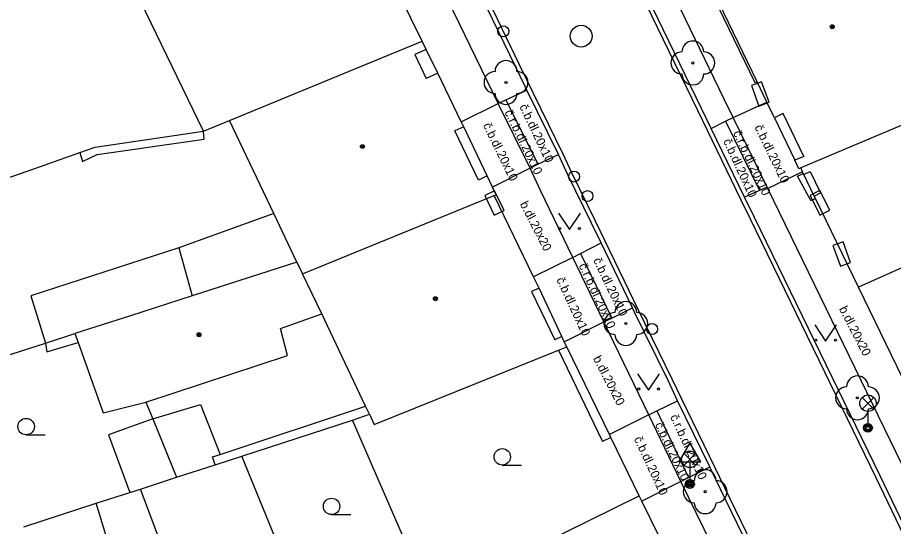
# Model space of a CAD drawing. Extents: x -595546 to -593986, y -1160845 to -1159202.
# Drawn here: x -595474.42 to -595434.45, y -1160170.97 to -1160147.77 of the extents above; entities that cross this region are included whole.
import ezdxf

# ---------------------------------------------------------------- set-up
doc = ezdxf.new("R2010")
doc.units = 0
for name, color, linetype in [('DOP - kresba z DSPS bez souradnic', 7, 'Continuous'), ('DOP - rozhrani ploch obecne', 7, 'Continuous'), ('Level 22', 7, 'Continuous'), ('Level 24', 7, 'Continuous'), ('Level 27', 7, 'Continuous'), ('Level 28', 7, 'Continuous'), ('Level 31', 7, 'Continuous'), ('Level 33', 7, 'Continuous'), ('Level 34', 7, 'Continuous'), ('Level 36', 7, 'Continuous'), ('Level 39', 7, 'Continuous'), ('TM - budovy zdene_ betonove - NP', 7, 'Continuous'), ('TM - budovy zdene_ betonove - VP', 7, 'Continuous'), ('TM - chodniky - VP', 7, 'Continuous'), ('TM - komunikace - VP', 7, 'Continuous'), ('TM - letecke snimky - pomocna linie', 7, 'Continuous'), ('TM - podezdivka plotu - VP', 7, 'Continuous'), ('TM - popis povrchu', 7, 'Continuous'), ('TM - rozhrani mezi zpev. plochami mezi sebou - VP', 7, 'Continuous'), ('TM - rozhrani ploch obecne - VP', 7, 'Continuous'), ('TM - vjezd na pozemek', 7, 'Continuous'), ('TM - vstup do budovy - zdene_ betonove', 7, 'Continuous'), ('TM - zed operna - VP', 7, 'Continuous')]:
    doc.layers.add(name, color=color, linetype=linetype)

msp = doc.modelspace()

# ---------------------------------------------------------------- linework, layer by layer
at = {"layer": 'DOP - kresba z DSPS bez souradnic'}
for points in [[(-595465.9, -1160153.32), (-595465.94, -1160152.95)], [(-595470.78, -1160154.02), (-595465.9, -1160153.32)], [(-595471.45, -1160154.34), (-595470.78, -1160154.02)], [(-595462.73, -1160156.71), (-595467.06, -1160158.27)], [(-595467.06, -1160158.27), (-595466.45, -1160160.46)], [(-595473.15, -1160162.61), (-595473.08, -1160163.01)], [(-595473.08, -1160163.01), (-595471.66, -1160162.59)], [(-595468.25, -1160166.07), (-595466.07, -1160165.42)], [(-595466.07, -1160165.42), (-595465.17, -1160167.69)], [(-595465.17, -1160167.69), (-595458.54, -1160165.49)], [(-595465.53, -1160167.8), (-595465.17, -1160167.69)], [(-595465.4, -1160168.16), (-595465.53, -1160167.8)]]:
    msp.add_lwpolyline(points, dxfattribs=at)
at = {"layer": 'DOP - rozhrani ploch obecne'}
for points in [[(-595470.88, -1160153.68), (-595465.94, -1160152.95)], [(-595471.58, -1160153.92), (-595470.88, -1160153.68)], [(-595473.38, -1160154.56), (-595471.58, -1160153.92)], [(-595471.58, -1160153.92), (-595471.45, -1160154.34)], [(-595487.01, -1160159.32), (-595473.38, -1160154.56)], [(-595473.15, -1160162.61), (-595471.81, -1160162.18)], [(-595481, -1160165.13), (-595473.15, -1160162.61)], [(-595468.56, -1160165.31), (-595468.25, -1160166.07)], [(-595468.25, -1160166.07), (-595467.16, -1160168.73)], [(-595459.14, -1160166.13), (-595458.36, -1160165.86)], [(-595464.18, -1160167.77), (-595459.14, -1160166.13)], [(-595456.7, -1160171.72), (-595459.14, -1160166.13)], [(-595465.4, -1160168.16), (-595464.18, -1160167.77)], [(-595461.69, -1160173.86), (-595464.18, -1160167.77)], [(-595467.16, -1160168.73), (-595465.4, -1160168.16)], [(-595468.81, -1160169.27), (-595467.16, -1160168.73)], [(-595469.29, -1160169.42), (-595468.81, -1160169.27)], [(-595465.68, -1160177.6), (-595468.81, -1160169.27)], [(-595470.84, -1160169.92), (-595469.29, -1160169.42)], [(-595474.13, -1160170.99), (-595470.84, -1160169.92)]]:
    msp.add_lwpolyline(points, dxfattribs=at)
at = {"layer": 'Level 22'}
for centre in [(-595443.6, -1160149.84), (-595452.13, -1160150.73), (-595446.66, -1160161.72), (-595436.09, -1160165.11), (-595443.04, -1160169.39)]:
    msp.add_circle(centre, 0.05, dxfattribs=at)
for centre, start, end in [((-595443.6, -1160149.34), 0, 180), ((-595444.1, -1160149.84), 90, 270), ((-595443.1, -1160149.84), 270, 90), ((-595452.13, -1160150.23), 0, 180), ((-595452.63, -1160150.73), 90, 270), ((-595451.63, -1160150.73), 270, 90), ((-595443.6, -1160150.34), 180, 0), ((-595452.13, -1160151.23), 180, 0), ((-595446.66, -1160161.22), 0, 180), ((-595447.16, -1160161.72), 90, 270), ((-595446.16, -1160161.72), 270, 90), ((-595446.66, -1160162.22), 180, 0), ((-595436.09, -1160164.61), 0, 180), ((-595436.59, -1160165.11), 90, 270), ((-595435.59, -1160165.11), 270, 90), ((-595436.09, -1160165.61), 180, 0), ((-595443.04, -1160168.89), 0, 180), ((-595443.54, -1160169.39), 90, 270), ((-595442.54, -1160169.39), 270, 90), ((-595443.04, -1160169.89), 180, 0)]:
    msp.add_arc(centre, 0.5, start, end, dxfattribs=at)
at = {"layer": 'Level 24'}
for points in [[(-595440.931, -1160150.866), (-595440.589, -1160151.806), (-595440.119, -1160151.635), (-595440.461, -1160150.695)], [(-595452.215, -1160156.571), (-595452.649, -1160155.67), (-595453.1, -1160155.887), (-595452.666, -1160156.788)], [(-595438.25, -1160155.886), (-595437.802, -1160156.78), (-595437.355, -1160156.556), (-595437.803, -1160155.662)], [(-595437.211, -1160158.166), (-595436.869, -1160159.106), (-595436.399, -1160158.935), (-595436.741, -1160157.995)]]:
    msp.add_lwpolyline(points, close=True, dxfattribs=at)
at = {"layer": 'Level 27'}
msp.add_circle((-595448.7, -1160148.62), 0.5, dxfattribs=at)
at = {"layer": 'Level 28'}
for centre in [(-595452.25, -1160148.4), (-595449.02, -1160155.02), (-595448.41, -1160155.91)]:
    msp.add_circle(centre, 0.25, dxfattribs=at)
at = {"layer": 'Level 31'}
msp.add_circle((-595445.46, -1160161.97), 0.25, dxfattribs=at)
at = {"layer": 'Level 33'}
for p, q in [((-595435.875, -1160165.62), (-595435.345, -1160165.09)), ((-595435.875, -1160165.09), (-595435.345, -1160165.62)), ((-595435.61, -1160165.73), (-595435.61, -1160166.48)), ((-595444.005, -1160168.18), (-595443.475, -1160167.65)), ((-595444.005, -1160167.65), (-595443.475, -1160168.18)), ((-595443.74, -1160168.29), (-595443.74, -1160169.04))]:
    msp.add_line(p, q, dxfattribs=at)
for centre, radius in [((-595435.61, -1160165.355), 0.375), ((-595435.61, -1160166.48), 0.2), ((-595435.61, -1160166.48), 0.145), ((-595435.61, -1160166.48), 0.0876), ((-595443.74, -1160167.915), 0.375), ((-595443.74, -1160169.04), 0.2), ((-595443.74, -1160169.04), 0.145), ((-595443.74, -1160169.04), 0.0876)]:
    msp.add_circle(centre, radius, dxfattribs=at)
at = {"layer": 'Level 34'}
for p, q in [((-595443.74, -1160168.022), (-595443.74, -1160169.04)), ((-595443.99, -1160169.04), (-595443.49, -1160169.04))]:
    msp.add_line(p, q, dxfattribs=at)
msp.add_lwpolyline([(-595444.24, -1160168.022), (-595443.24, -1160168.022), (-595443.74, -1160167.156)], close=True, dxfattribs=at)
at = {"layer": 'Level 36'}
for p, q in [((-595474.03, -1160166.795), (-595473.155, -1160166.795)), ((-595452.3, -1160168.175), (-595451.425, -1160168.175)), ((-595460.09, -1160170.435), (-595459.215, -1160170.435))]:
    msp.add_line(p, q, dxfattribs=at)
for points in [[(-595449.73, -1160156.69), (-595449.23, -1160157.44), (-595448.73, -1160156.69)], [(-595438.04, -1160161.78), (-595437.54, -1160162.53), (-595437.04, -1160161.78)], [(-595446.12, -1160164.01), (-595445.62, -1160164.76), (-595445.12, -1160164.01)]]:
    msp.add_lwpolyline(points, dxfattribs=at)
for centre, radius in [((-595449.68, -1160157.39), 0.05), ((-595448.781, -1160157.39), 0.05), ((-595437.99, -1160162.48), 0.05), ((-595437.091, -1160162.48), 0.05), ((-595446.07, -1160164.71), 0.05), ((-595445.171, -1160164.71), 0.05), ((-595474.03, -1160166.42), 0.375), ((-595452.3, -1160167.8), 0.375), ((-595460.09, -1160170.06), 0.375)]:
    msp.add_circle(centre, radius, dxfattribs=at)
at = {"layer": 'Level 39'}
for centre, radius in [((-595437.24, -1160148.19), 0.09), ((-595437.24, -1160148.19), 0.0398), ((-595458.68, -1160153.65), 0.09), ((-595458.68, -1160153.65), 0.0398), ((-595455.35, -1160160.59), 0.09), ((-595455.35, -1160160.59), 0.0398), ((-595466.14, -1160162.23), 0.09), ((-595466.14, -1160162.23), 0.0398)]:
    msp.add_circle(centre, radius, dxfattribs=at)
at = {"layer": 'TM - budovy zdene_ betonove - NP'}
for points in [[(-595455.77, -1160149.22), (-595456.29, -1160149.45)], [(-595456.29, -1160149.45), (-595455.77, -1160150.55)], [(-595455.24, -1160150.31), (-595455.77, -1160150.55)], [(-595439.48, -1160152.15), (-595439.88, -1160152.34)], [(-595438.53, -1160154.1), (-595439.48, -1160152.15)], [(-595454.06, -1160152.75), (-595454.46, -1160152.94)], [(-595453.39, -1160155.18), (-595454.46, -1160152.94)], [(-595438.53, -1160154.1), (-595438.94, -1160154.28)], [(-595438.54, -1160154.93), (-595438.25, -1160154.79)], [(-595438.25, -1160154.79), (-595437.77, -1160155.76)], [(-595452.99, -1160154.99), (-595453.39, -1160155.18)], [(-595438.06, -1160155.91), (-595437.77, -1160155.76)], [(-595450.62, -1160160.11), (-595450.96, -1160160.26)], [(-595450.96, -1160160.26), (-595449.9, -1160162.46)], [(-595449.58, -1160162.31), (-595449.9, -1160162.46)]]:
    msp.add_lwpolyline(points, dxfattribs=at)
at = {"layer": 'TM - budovy zdene_ betonove - VP'}
for points in [[(-595455.95, -1160148.84), (-595459.59, -1160141.46)], [(-595465.94, -1160152.95), (-595470.24, -1160144.06)], [(-595440.67, -1160150.7), (-595443.28, -1160145.28)], [(-595464.75, -1160152.47), (-595455.95, -1160148.84)], [(-595455.77, -1160149.22), (-595455.95, -1160148.84)], [(-595454.17, -1160152.52), (-595455.24, -1160150.31)], [(-595440.22, -1160151.63), (-595440.67, -1160150.7)], [(-595429.33, -1160150.68), (-595438.68, -1160154.63)], [(-595439.88, -1160152.34), (-595440.22, -1160151.63)], [(-595465.94, -1160152.95), (-595464.75, -1160152.47)], [(-595462.73, -1160156.71), (-595464.75, -1160152.47)], [(-595454.06, -1160152.75), (-595454.17, -1160152.52)], [(-595438.77, -1160154.67), (-595438.94, -1160154.28)], [(-595438.68, -1160154.63), (-595438.77, -1160154.67)], [(-595438.59, -1160154.81), (-595438.68, -1160154.63)], [(-595438.56, -1160154.88), (-595438.59, -1160154.81)], [(-595452.75, -1160155.5), (-595452.99, -1160154.99)], [(-595452.58, -1160155.85), (-595452.75, -1160155.5)], [(-595461.41, -1160159.46), (-595452.67, -1160155.89)], [(-595452.67, -1160155.89), (-595452.58, -1160155.85)], [(-595450.87, -1160159.6), (-595452.67, -1160155.89)], [(-595436.04, -1160160.07), (-595438.01, -1160156.02)], [(-595461.67, -1160158.93), (-595462.73, -1160156.71)], [(-595429.75, -1160157.25), (-595436.04, -1160160.07)], [(-595461.67, -1160158.93), (-595466.45, -1160160.46)], [(-595461.67, -1160158.93), (-595461.41, -1160159.46)], [(-595460.54, -1160161.28), (-595461.41, -1160159.46)], [(-595450.62, -1160160.11), (-595450.87, -1160159.6)], [(-595430.75, -1160170.96), (-595436.04, -1160160.07)], [(-595466.45, -1160160.46), (-595469.27, -1160161.37)], [(-595462.42, -1160161.95), (-595460.54, -1160161.28)], [(-595458.54, -1160165.49), (-595460.54, -1160161.28)], [(-595469.27, -1160161.37), (-595471.81, -1160162.18)], [(-595462.1, -1160163.18), (-595462.42, -1160161.95)], [(-595471.81, -1160162.18), (-595471.66, -1160162.59)], [(-595449.47, -1160162.56), (-595449.58, -1160162.31)], [(-595471.66, -1160162.59), (-595470.51, -1160165.79)], [(-595449.73, -1160162.94), (-595449.36, -1160162.79)], [(-595449.36, -1160162.79), (-595449.47, -1160162.56)], [(-595468.56, -1160165.31), (-595462.1, -1160163.18)], [(-595458.14, -1160166.32), (-595449.73, -1160162.94)], [(-595470.51, -1160165.79), (-595468.56, -1160165.31)], [(-595458.36, -1160165.86), (-595458.54, -1160165.49)], [(-595458.36, -1160165.86), (-595458.14, -1160166.32)], [(-595450.59, -1160171.81), (-595446.05, -1160169.58)], [(-595445.93, -1160169.82), (-595446.05, -1160169.58)], [(-595442.83, -1160176.15), (-595445.93, -1160169.82)]]:
    msp.add_lwpolyline(points, dxfattribs=at)
at = {"layer": 'TM - chodniky - VP'}
for points in [[(-595442.18, -1160151.46), (-595447.64, -1160140.18)], [(-595452.48, -1160151.69), (-595457.82, -1160140.68)], [(-595452.13, -1160151.52), (-595451.18, -1160151.08)], [(-595452.48, -1160151.69), (-595452.13, -1160151.52)], [(-595441.76, -1160152.33), (-595442.18, -1160151.46)], [(-595442.11, -1160152.5), (-595441.76, -1160152.33)], [(-595442.76, -1160152.83), (-595442.11, -1160152.5)], [(-595450.68, -1160154.46), (-595449.74, -1160154.01)], [(-595451.03, -1160154.64), (-595450.68, -1160154.46)], [(-595449.08, -1160158.71), (-595450.55, -1160155.65), (-595451.03, -1160154.64)], [(-595440.56, -1160155.66), (-595441.24, -1160155.96)], [(-595440.21, -1160155.5), (-595440.56, -1160155.66)], [(-595440.18, -1160155.57), (-595440.21, -1160155.5)], [(-595434.07, -1160168.13), (-595440.18, -1160155.57)], [(-595448.73, -1160158.53), (-595447.79, -1160158.05)], [(-595449.08, -1160158.71), (-595448.73, -1160158.53)], [(-595447.3, -1160161.47), (-595446.35, -1160161.01)], [(-595447.66, -1160161.65), (-595447.3, -1160161.47)], [(-595445.61, -1160165.89), (-595447.66, -1160161.65)], [(-595445.24, -1160165.71), (-595444.3, -1160165.24)], [(-595445.61, -1160165.89), (-595445.24, -1160165.71)], [(-595443.8, -1160168.75), (-595442.83, -1160168.26)], [(-595444.15, -1160168.92), (-595443.8, -1160168.75)], [(-595441.11, -1160175.22), (-595442.74, -1160171.82), (-595444.15, -1160168.92)]]:
    msp.add_lwpolyline(points, dxfattribs=at)
at = {"layer": 'TM - komunikace - VP'}
for points in [[(-595442.76, -1160152.83), (-595443.2, -1160151.92), (-595448.66, -1160140.68)], [(-595451.18, -1160151.08), (-595451.26, -1160150.91), (-595451.7, -1160150.01), (-595453, -1160147.32)], [(-595449.74, -1160154.01), (-595451.18, -1160151.08)], [(-595441.24, -1160155.96), (-595442.76, -1160152.83)], [(-595447.79, -1160158.05), (-595448.23, -1160157.15), (-595449.29, -1160154.97), (-595449.74, -1160154.01)], [(-595433.37, -1160172.19), (-595433.78, -1160171.33), (-595435.06, -1160168.67), (-595440.79, -1160156.88), (-595441.24, -1160155.96)], [(-595446.35, -1160161.01), (-595447.79, -1160158.05)], [(-595444.3, -1160165.24), (-595444.72, -1160164.35), (-595445.82, -1160162.1), (-595446.26, -1160161.2), (-595446.35, -1160161.01)], [(-595442.83, -1160168.26), (-595444.3, -1160165.24)], [(-595439.77, -1160174.57), (-595441.09, -1160171.84), (-595442.32, -1160169.31), (-595442.77, -1160168.39), (-595442.83, -1160168.26)]]:
    msp.add_lwpolyline(points, dxfattribs=at)
at = {"layer": 'TM - letecke snimky - pomocna linie'}
for points in [[(-595467.06, -1160158.27), (-595473.82, -1160160.46), (-595473.15, -1160162.61)], [(-595468.25, -1160166.07), (-595470.27, -1160166.8), (-595469.29, -1160169.42)], [(-595468.19, -1160178.57), (-595470.84, -1160169.92)]]:
    msp.add_lwpolyline(points, dxfattribs=at)
at = {"layer": 'TM - podezdivka plotu - VP'}
for points in [[(-595447.41, -1160166.78), (-595449.36, -1160162.79)], [(-595447.34, -1160166.92), (-595447.41, -1160166.78)], [(-595447.34, -1160166.92), (-595447.72, -1160167.1)]]:
    msp.add_lwpolyline(points, dxfattribs=at)
at = {"layer": 'TM - rozhrani mezi zpev. plochami mezi sebou - VP'}
for points in [[(-595443.38, -1160152.01), (-595461.18, -1160115.4)], [(-595440.76, -1160150.74), (-595443.37, -1160145.33)], [(-595440.91, -1160171.75), (-595442.14, -1160169.22), (-595442.59, -1160168.3), (-595444.11, -1160165.17), (-595444.54, -1160164.26), (-595446.08, -1160161.11), (-595447.61, -1160157.96), (-595448.05, -1160157.06), (-595449.11, -1160154.88), (-595449.54, -1160153.97), (-595451.52, -1160149.92), (-595452.9, -1160147.06)], [(-595440.67, -1160150.7), (-595440.76, -1160150.74)], [(-595454.17, -1160152.52), (-595452.48, -1160151.69)], [(-595451.03, -1160154.64), (-595452.48, -1160151.69)], [(-595452.13, -1160151.52), (-595450.68, -1160154.46)], [(-595441.76, -1160152.33), (-595440.22, -1160151.63)], [(-595442.94, -1160152.92), (-595443.38, -1160152.01)], [(-595440.21, -1160155.5), (-595441.76, -1160152.33)], [(-595442.11, -1160152.5), (-595440.56, -1160155.66)], [(-595441.41, -1160156.07), (-595442.94, -1160152.92)], [(-595451.03, -1160154.64), (-595452.75, -1160155.5)], [(-595438.59, -1160154.81), (-595440.18, -1160155.57)], [(-595440.97, -1160156.97), (-595441.41, -1160156.07)], [(-595435.24, -1160168.76), (-595440.97, -1160156.97)], [(-595449.08, -1160158.71), (-595450.87, -1160159.6)], [(-595447.66, -1160161.65), (-595449.08, -1160158.71)], [(-595448.73, -1160158.53), (-595447.3, -1160161.47)], [(-595449.47, -1160162.56), (-595447.66, -1160161.65)], [(-595445.61, -1160165.89), (-595447.41, -1160166.78)], [(-595444.15, -1160168.92), (-595445.61, -1160165.89)], [(-595445.24, -1160165.71), (-595443.8, -1160168.75)], [(-595433.96, -1160171.42), (-595435.24, -1160168.76)], [(-595444.15, -1160168.92), (-595445.93, -1160169.82)]]:
    msp.add_lwpolyline(points, dxfattribs=at)
at = {"layer": 'TM - rozhrani ploch obecne - VP'}
for points in [[(-595438.82, -1160155), (-595438.56, -1160154.88)], [(-595438.22, -1160156.12), (-595438.82, -1160155)], [(-595438.22, -1160156.12), (-595438.01, -1160156.02)]]:
    msp.add_lwpolyline(points, dxfattribs=at)
at = {"layer": 'TM - vjezd na pozemek'}
msp.add_lwpolyline([(-595446.05, -1160169.58), (-595447.34, -1160166.92)], dxfattribs=at)
at = {"layer": 'TM - vstup do budovy - zdene_ betonove'}
for points in [[(-595455.24, -1160150.31), (-595455.77, -1160149.22)], [(-595439.88, -1160152.34), (-595438.94, -1160154.28)], [(-595452.99, -1160154.99), (-595454.06, -1160152.75)], [(-595438.54, -1160154.93), (-595438.56, -1160154.88)], [(-595438.06, -1160155.91), (-595438.54, -1160154.93)], [(-595438.01, -1160156.02), (-595438.06, -1160155.91)], [(-595449.58, -1160162.31), (-595450.62, -1160160.11)]]:
    msp.add_lwpolyline(points, dxfattribs=at)
at = {"layer": 'TM - zed operna - VP'}
msp.add_lwpolyline([(-595449.73, -1160162.94), (-595447.72, -1160167.1)], dxfattribs=at)

# ---------------------------------------------------------------- texts
at = {"layer": 'TM - popis povrchu'}
for s, rotation, p in [('č.b.dl.20x10', 295.5248, (-595451.53, -1160151.83)), ('č.r.b.dl.20x10', 296, (-595452.21, -1160152.09)), ('č.b.dl.20x10', 296, (-595453.19, -1160152.68)), ('č.r.b.dl.20x10', 295.5248, (-595441.78, -1160153.03)), ('č.b.dl.20x10', 296, (-595440.8, -1160152.77)), ('č.b.dl.20x10', 294.857, (-595442.23, -1160153.4)), ('b.dl.20x20', 297.3424, (-595451.51, -1160156.27)), ('č.b.dl.20x10', 295.5248, (-595448.16, -1160158.83)), ('č.r.b.dl.20x10', 294.857, (-595448.82, -1160159.08)), ('č.b.dl.20x10', 295, (-595449.84, -1160159.72)), ('b.dl.20x20', 297.3424, (-595436.94, -1160161.05)), ('b.dl.20x20', 297.3424, (-595448.17, -1160163.31)), ('č.r.b.dl.20x10', 294.857, (-595444.65, -1160165.97)), ('č.b.dl.20x10', 295.5248, (-595445.34, -1160166.33)), ('č.b.dl.20x10', 295, (-595446.3, -1160166.98))]:
    msp.add_text(s, height=0.4, rotation=rotation, dxfattribs=at).set_placement(p)

doc.saveas('drawing.dxf')
